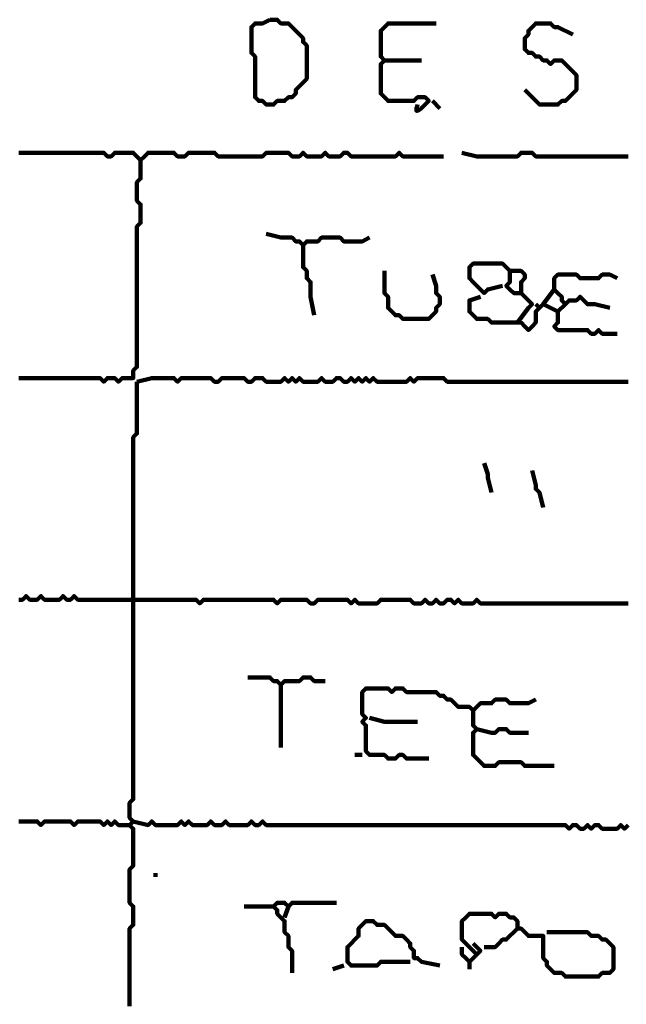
# Model space of a CAD drawing. Header units: metres. Extents: x 1959 to 4131, y 3282 to 4313.
# Tile 288 of 356: x 2429.96 to 2431.48, y 4296.8 to 4299.26. Entities that reach past the tile are written whole.
import ezdxf

# ---------------------------------------------------------------- set-up
doc = ezdxf.new("R2010")
doc.units = ezdxf.units.M
doc.layers.add('P', color=250, linetype='Continuous', lineweight=100)

msp = doc.modelspace()

# ---------------------------------------------------------------- linework, layer by layer
at = {"layer": 'P', "color": 0, "linetype": 'Continuous'}
for points in [[(2430.5863, 4299.2592), (2430.5956, 4299.2592), (2430.6048, 4299.2592), (2430.614, 4299.2499), (2430.6232, 4299.2499), (2430.6325, 4299.2499), (2430.6417, 4299.2407), (2430.6509, 4299.2315), (2430.6602, 4299.2223), (2430.6694, 4299.213), (2430.6694, 4299.2038), (2430.6786, 4299.1946), (2430.6786, 4299.1853), (2430.6786, 4299.1761), (2430.6786, 4299.1669), (2430.6786, 4299.1576), (2430.6786, 4299.1484), (2430.6786, 4299.1392), (2430.6786, 4299.1299), (2430.6786, 4299.1207), (2430.6786, 4299.1115), (2430.6694, 4299.1023), (2430.6602, 4299.093), (2430.6509, 4299.0838), (2430.6509, 4299.0746), (2430.6417, 4299.0653), (2430.6325, 4299.0653), (2430.6232, 4299.0561), (2430.614, 4299.0561), (2430.6048, 4299.0561), (2430.5956, 4299.0469), (2430.5863, 4299.0469), (2430.5771, 4299.0469), (2430.5679, 4299.0561), (2430.5586, 4299.0561), (2430.5494, 4299.0653), (2430.5494, 4299.0746), (2430.5494, 4299.0838), (2430.5494, 4299.093), (2430.5494, 4299.1023), (2430.5494, 4299.1115), (2430.5494, 4299.1207), (2430.5494, 4299.1299), (2430.5494, 4299.1392), (2430.5494, 4299.1484), (2430.5494, 4299.1576), (2430.5494, 4299.1669), (2430.5402, 4299.1761), (2430.5402, 4299.1853), (2430.5402, 4299.1946), (2430.5402, 4299.2038), (2430.5402, 4299.213), (2430.5402, 4299.2223), (2430.5402, 4299.2315), (2430.5402, 4299.2407), (2430.5494, 4299.2499), (2430.5586, 4299.2499), (2430.5679, 4299.2499), (2430.5863, 4299.2592)], [(2430.9556, 4299.0469), (2430.954, 4299.0423), (2430.9525, 4299.0392), (2430.9525, 4299.033), (2430.9525, 4299.0315), (2430.9556, 4299.0315), (2430.9586, 4299.033), (2430.9632, 4299.0361), (2430.9679, 4299.0407), (2430.9709, 4299.0438), (2430.974, 4299.0469), (2430.9832, 4299.0561), (2430.974, 4299.0653), (2430.9648, 4299.0653), (2430.9556, 4299.0653), (2430.9463, 4299.0561), (2430.9371, 4299.0561), (2430.9279, 4299.0561), (2430.9186, 4299.0561), (2430.9094, 4299.0561), (2430.9002, 4299.0561), (2430.8909, 4299.0561), (2430.8817, 4299.0561), (2430.8725, 4299.0653), (2430.8632, 4299.0746), (2430.8632, 4299.0838), (2430.8632, 4299.093), (2430.8632, 4299.1023), (2430.8632, 4299.1115), (2430.8632, 4299.1207), (2430.8632, 4299.1299), (2430.8632, 4299.1392), (2430.8632, 4299.1484), (2430.8725, 4299.1576), (2430.8632, 4299.1669), (2430.8632, 4299.1761), (2430.8632, 4299.1853), (2430.8632, 4299.1946), (2430.8632, 4299.2038), (2430.8632, 4299.213), (2430.8632, 4299.2223), (2430.8632, 4299.2315), (2430.8725, 4299.2407), (2430.8817, 4299.2499), (2430.8909, 4299.2499), (2430.9002, 4299.2499), (2430.9094, 4299.2499), (2430.9186, 4299.2499), (2430.9279, 4299.2499), (2430.9371, 4299.2499), (2430.9463, 4299.2499), (2430.9556, 4299.2499), (2430.9648, 4299.2499), (2431.0017, 4299.2499)], [(2431.2232, 4299.0838), (2431.2509, 4299.0561), (2431.2602, 4299.0469), (2431.2694, 4299.0469), (2431.2786, 4299.0469), (2431.2879, 4299.0469), (2431.2971, 4299.0469), (2431.3063, 4299.0469), (2431.3156, 4299.0561), (2431.3248, 4299.0561), (2431.334, 4299.0653), (2431.3432, 4299.0746), (2431.3525, 4299.0838), (2431.3525, 4299.093), (2431.3525, 4299.1023), (2431.3525, 4299.1115), (2431.3525, 4299.1207), (2431.3432, 4299.1299), (2431.334, 4299.1392), (2431.3248, 4299.1484), (2431.3156, 4299.1576), (2431.3063, 4299.1576), (2431.2971, 4299.1576), (2431.2879, 4299.1484), (2431.2786, 4299.1576), (2431.2694, 4299.1576), (2431.2602, 4299.1669), (2431.2509, 4299.1669), (2431.2417, 4299.1761), (2431.2325, 4299.1761), (2431.2232, 4299.1853), (2431.2232, 4299.1946), (2431.2232, 4299.2038), (2431.2232, 4299.213), (2431.2325, 4299.2223), (2431.2325, 4299.2315), (2431.2417, 4299.2407), (2431.2509, 4299.2499), (2431.2602, 4299.2499), (2431.2694, 4299.2499), (2431.2786, 4299.2499), (2431.2879, 4299.2499), (2431.2971, 4299.2407), (2431.3063, 4299.2407), (2431.3432, 4299.2223)], [(2430.8725, 4299.1576), (2430.9094, 4299.1576), (2430.9186, 4299.1576), (2430.9279, 4299.1576), (2430.9648, 4299.1576)], [(2430.9925, 4299.0561), (2431.0109, 4299.0376)], [(2429.9586, 4298.9269), (2429.9679, 4298.9269), (2429.9771, 4298.9269), (2429.9863, 4298.9269), (2429.9956, 4298.9269), (2430.0048, 4298.9269), (2430.014, 4298.9269), (2430.0232, 4298.9269), (2430.0325, 4298.9269), (2430.0417, 4298.9269), (2430.0509, 4298.9269), (2430.0602, 4298.9269), (2430.0694, 4298.9269), (2430.0786, 4298.9269), (2430.0879, 4298.9269), (2430.0971, 4298.9269), (2430.1063, 4298.9269), (2430.1156, 4298.9269), (2430.1248, 4298.9269), (2430.134, 4298.9269), (2430.1432, 4298.9269), (2430.1525, 4298.9269), (2430.1617, 4298.9269), (2430.1709, 4298.9269), (2430.1802, 4298.9176), (2430.1894, 4298.9176), (2430.1986, 4298.9269), (2430.2079, 4298.9269), (2430.2171, 4298.9269), (2430.2263, 4298.9269), (2430.2356, 4298.9269), (2430.2448, 4298.9269), (2430.254, 4298.9176), (2430.2632, 4298.9084), (2430.2725, 4298.9176), (2430.2817, 4298.9269), (2430.2909, 4298.9269), (2430.3002, 4298.9269), (2430.3094, 4298.9269), (2430.3186, 4298.9269), (2430.3279, 4298.9269), (2430.3371, 4298.9269), (2430.3463, 4298.9269), (2430.3556, 4298.9176), (2430.3648, 4298.9176), (2430.374, 4298.9176), (2430.3832, 4298.9269), (2430.3925, 4298.9269), (2430.4017, 4298.9269), (2430.4109, 4298.9269), (2430.4202, 4298.9269), (2430.4294, 4298.9269), (2430.4386, 4298.9269), (2430.4479, 4298.9269), (2430.4571, 4298.9176), (2430.4663, 4298.9176), (2430.4756, 4298.9176), (2430.4848, 4298.9176), (2430.494, 4298.9176), (2430.5032, 4298.9176), (2430.5125, 4298.9176), (2430.5217, 4298.9176), (2430.5309, 4298.9176), (2430.5402, 4298.9176), (2430.5494, 4298.9176), (2430.5586, 4298.9176), (2430.5679, 4298.9176), (2430.5771, 4298.9269), (2430.5863, 4298.9269), (2430.5956, 4298.9269), (2430.6048, 4298.9269), (2430.614, 4298.9269), (2430.6232, 4298.9269), (2430.6325, 4298.9269), (2430.6417, 4298.9176), (2430.6509, 4298.9176), (2430.6602, 4298.9176), (2430.6694, 4298.9269), (2430.6786, 4298.9176), (2430.6879, 4298.9176), (2430.6971, 4298.9176), (2430.7063, 4298.9176), (2430.7156, 4298.9176), (2430.7248, 4298.9269), (2430.734, 4298.9176), (2430.7432, 4298.9176), (2430.7525, 4298.9176), (2430.7617, 4298.9176), (2430.7709, 4298.9269), (2430.7802, 4298.9269), (2430.7894, 4298.9176), (2430.7986, 4298.9176), (2430.8079, 4298.9176), (2430.8171, 4298.9176), (2430.8263, 4298.9176), (2430.8356, 4298.9176), (2430.8448, 4298.9176), (2430.854, 4298.9176), (2430.8632, 4298.9176), (2430.8725, 4298.9176), (2430.8817, 4298.9176), (2430.8909, 4298.9176), (2430.9002, 4298.9176), (2430.9094, 4298.9269), (2430.9186, 4298.9176), (2430.9279, 4298.9176), (2430.9371, 4298.9176), (2430.9463, 4298.9176), (2430.9556, 4298.9176), (2430.9648, 4298.9176), (2430.974, 4298.9176), (2430.9832, 4298.9176), (2430.9925, 4298.9176), (2431.0202, 4298.9176)], [(2431.4817, 4298.9176), (2431.4725, 4298.9176), (2431.4632, 4298.9176), (2431.454, 4298.9176), (2431.4448, 4298.9176), (2431.4356, 4298.9176), (2431.4263, 4298.9176), (2431.4171, 4298.9176), (2431.4079, 4298.9176), (2431.3986, 4298.9176), (2431.3894, 4298.9176), (2431.3802, 4298.9176), (2431.3709, 4298.9176), (2431.3617, 4298.9176), (2431.3525, 4298.9176), (2431.3432, 4298.9176), (2431.334, 4298.9176), (2431.3248, 4298.9176), (2431.3156, 4298.9176), (2431.3063, 4298.9176), (2431.2971, 4298.9176), (2431.2879, 4298.9176), (2431.2786, 4298.9176), (2431.2694, 4298.9176), (2431.2602, 4298.9176), (2431.2509, 4298.9176), (2431.2417, 4298.9269), (2431.2325, 4298.9269), (2431.2232, 4298.9269), (2431.214, 4298.9269), (2431.2048, 4298.9176), (2431.1956, 4298.9176), (2431.1863, 4298.9176), (2431.1771, 4298.9176), (2431.1679, 4298.9176), (2431.1586, 4298.9176), (2431.1494, 4298.9176), (2431.1402, 4298.9176), (2431.1309, 4298.9176), (2431.1217, 4298.9176), (2431.1125, 4298.9176), (2431.1032, 4298.9176), (2431.0663, 4298.9269)], [(2429.9586, 4298.3638), (2429.9679, 4298.3638), (2429.9771, 4298.3638), (2429.9863, 4298.3638), (2429.9956, 4298.3638), (2430.0048, 4298.3638), (2430.014, 4298.3638), (2430.0232, 4298.3638), (2430.0325, 4298.3638), (2430.0417, 4298.3638), (2430.0509, 4298.3638), (2430.0602, 4298.3638), (2430.0694, 4298.3638), (2430.0786, 4298.3638), (2430.0879, 4298.3638), (2430.0971, 4298.3638), (2430.1063, 4298.3638), (2430.1156, 4298.3638), (2430.1248, 4298.3638), (2430.134, 4298.3638), (2430.1432, 4298.3638), (2430.1525, 4298.3638), (2430.1617, 4298.3638), (2430.1709, 4298.3546), (2430.1802, 4298.3638), (2430.1894, 4298.3638), (2430.1986, 4298.3638), (2430.2079, 4298.3546), (2430.2171, 4298.3638), (2430.2263, 4298.3638), (2430.2356, 4298.3638), (2430.2448, 4298.3638), (2430.2448, 4298.373), (2430.2448, 4298.3823), (2430.254, 4298.3915), (2430.254, 4298.4007), (2430.254, 4298.4099), (2430.254, 4298.4192), (2430.254, 4298.4284), (2430.254, 4298.4376), (2430.254, 4298.4469), (2430.254, 4298.4561), (2430.254, 4298.4653), (2430.254, 4298.4746), (2430.254, 4298.4838), (2430.254, 4298.493), (2430.254, 4298.5023), (2430.254, 4298.5115), (2430.254, 4298.5207), (2430.254, 4298.5299), (2430.254, 4298.5392), (2430.254, 4298.5484), (2430.254, 4298.5576), (2430.254, 4298.5669), (2430.254, 4298.5761), (2430.254, 4298.5853), (2430.254, 4298.5946), (2430.254, 4298.6038), (2430.254, 4298.613), (2430.254, 4298.6223), (2430.254, 4298.6315), (2430.254, 4298.6407), (2430.254, 4298.6499), (2430.254, 4298.6592), (2430.254, 4298.6684), (2430.254, 4298.6776), (2430.254, 4298.6869), (2430.254, 4298.6961), (2430.254, 4298.7053), (2430.254, 4298.7146), (2430.254, 4298.7238), (2430.254, 4298.733), (2430.254, 4298.7423), (2430.2632, 4298.7515), (2430.2632, 4298.7607), (2430.2632, 4298.7699), (2430.2632, 4298.7792), (2430.2632, 4298.7884), (2430.2632, 4298.7976), (2430.254, 4298.8069), (2430.254, 4298.8161), (2430.254, 4298.8253), (2430.254, 4298.8346), (2430.254, 4298.8438), (2430.254, 4298.853), (2430.2632, 4298.8623), (2430.2632, 4298.8715), (2430.2632, 4298.8807), (2430.2632, 4298.9084)], [(2430.5771, 4298.7238), (2430.614, 4298.7146), (2430.6232, 4298.7146), (2430.6325, 4298.7146), (2430.6417, 4298.7146), (2430.6509, 4298.7053), (2430.6602, 4298.7053), (2430.6694, 4298.6961), (2430.6786, 4298.7053), (2430.6879, 4298.7053), (2430.6971, 4298.7053), (2430.7063, 4298.7053), (2430.7156, 4298.7146), (2430.7248, 4298.7146), (2430.734, 4298.7146), (2430.7432, 4298.7146), (2430.7525, 4298.7146), (2430.7617, 4298.7146), (2430.7709, 4298.7053), (2430.7802, 4298.7053), (2430.7894, 4298.7053), (2430.7986, 4298.7053), (2430.8079, 4298.7053), (2430.8171, 4298.7053), (2430.8356, 4298.7146)], [(2430.6694, 4298.6961), (2430.6694, 4298.6592), (2430.6694, 4298.6499), (2430.6694, 4298.6407), (2430.6786, 4298.6315), (2430.6786, 4298.6223), (2430.6786, 4298.613), (2430.6879, 4298.6038), (2430.6879, 4298.5946), (2430.6879, 4298.5853), (2430.6879, 4298.5761), (2430.6879, 4298.5669), (2430.6971, 4298.5207)], [(2430.8725, 4298.6315), (2430.8725, 4298.5946), (2430.8725, 4298.5853), (2430.8725, 4298.5761), (2430.8817, 4298.5669), (2430.8817, 4298.5576), (2430.8817, 4298.5484), (2430.8817, 4298.5392), (2430.8909, 4298.5299), (2430.9002, 4298.5207), (2430.9094, 4298.5207), (2430.9186, 4298.5115), (2430.9279, 4298.5115), (2430.9371, 4298.5115), (2430.9463, 4298.5115), (2430.9556, 4298.5115), (2430.9648, 4298.5115), (2430.974, 4298.5115), (2430.9832, 4298.5115), (2430.9925, 4298.5207), (2431.0017, 4298.5299), (2431.0017, 4298.5392), (2431.0109, 4298.5484), (2431.0109, 4298.5576), (2431.0109, 4298.5669), (2431.0017, 4298.5761), (2431.0017, 4298.5853), (2431.0017, 4298.5946), (2430.9925, 4298.6223)], [(2431.1679, 4298.5946), (2431.1309, 4298.5853), (2431.1217, 4298.5761), (2431.1125, 4298.5853), (2431.1032, 4298.5946), (2431.094, 4298.6038), (2431.0848, 4298.613), (2431.0848, 4298.6223), (2431.0848, 4298.6315), (2431.0848, 4298.6407), (2431.094, 4298.6499), (2431.1032, 4298.6499), (2431.1125, 4298.6499), (2431.1217, 4298.6499), (2431.1309, 4298.6499), (2431.1402, 4298.6499), (2431.1494, 4298.6499), (2431.1586, 4298.6499), (2431.1679, 4298.6499), (2431.1771, 4298.6407), (2431.1863, 4298.6315), (2431.1956, 4298.6315), (2431.2048, 4298.6315), (2431.214, 4298.6315), (2431.2232, 4298.6223), (2431.2232, 4298.613), (2431.214, 4298.6038), (2431.214, 4298.5946), (2431.214, 4298.5853), (2431.214, 4298.5761), (2431.2048, 4298.5761), (2431.1956, 4298.5761), (2431.1863, 4298.5853), (2431.1771, 4298.5946), (2431.1863, 4298.6038), (2431.1863, 4298.613), (2431.1863, 4298.6315)], [(2431.4356, 4298.5392), (2431.3986, 4298.5484), (2431.3894, 4298.5484), (2431.3802, 4298.5484), (2431.3709, 4298.5576), (2431.3617, 4298.5669), (2431.3525, 4298.5576), (2431.3432, 4298.5576), (2431.334, 4298.5576), (2431.3248, 4298.5484), (2431.3156, 4298.5576), (2431.3156, 4298.5669), (2431.3063, 4298.5761), (2431.2971, 4298.5853), (2431.2971, 4298.5946), (2431.2971, 4298.6038), (2431.2971, 4298.613), (2431.3063, 4298.6223), (2431.3156, 4298.6223), (2431.3248, 4298.6223), (2431.334, 4298.6223), (2431.3432, 4298.6223), (2431.3525, 4298.6223), (2431.3617, 4298.613), (2431.3709, 4298.613), (2431.3802, 4298.613), (2431.3894, 4298.613), (2431.3986, 4298.613), (2431.4079, 4298.613), (2431.4171, 4298.6223), (2431.4263, 4298.6223), (2431.4356, 4298.6223), (2431.454, 4298.613)], [(2431.2971, 4298.5853), (2431.2694, 4298.5484), (2431.2602, 4298.5392), (2431.2509, 4298.5299), (2431.2509, 4298.5207), (2431.2509, 4298.5115), (2431.2509, 4298.5023), (2431.2417, 4298.493), (2431.2325, 4298.4838), (2431.2232, 4298.493), (2431.214, 4298.5023), (2431.2048, 4298.5023), (2431.1956, 4298.5023), (2431.1863, 4298.5023), (2431.1771, 4298.5023), (2431.1679, 4298.5023), (2431.1586, 4298.5023), (2431.1494, 4298.5023), (2431.1402, 4298.5023), (2431.1309, 4298.5115), (2431.1217, 4298.5115), (2431.1125, 4298.5115), (2431.1032, 4298.5115), (2431.094, 4298.5207), (2431.0848, 4298.5299), (2431.0848, 4298.5392), (2431.0848, 4298.5484), (2431.0848, 4298.5576), (2431.1125, 4298.5669)], [(2431.214, 4298.5761), (2431.2417, 4298.5484), (2431.2325, 4298.5392), (2431.2048, 4298.5023)], [(2431.2509, 4298.5484), (2431.2602, 4298.5392)], [(2431.2694, 4298.5484), (2431.3063, 4298.5299), (2431.3063, 4298.5207), (2431.3063, 4298.5115), (2431.3063, 4298.5023), (2431.2971, 4298.493), (2431.3063, 4298.4838), (2431.3156, 4298.4838), (2431.3248, 4298.4838), (2431.334, 4298.4838), (2431.3432, 4298.4838), (2431.3525, 4298.4838), (2431.3617, 4298.4838), (2431.3709, 4298.4838), (2431.3802, 4298.4838), (2431.3894, 4298.4746), (2431.3986, 4298.4746), (2431.4079, 4298.4838), (2431.4171, 4298.4746), (2431.4263, 4298.4746), (2431.454, 4298.4746)], [(2431.3248, 4298.5484), (2431.3063, 4298.5299)], [(2430.254, 4298.3546), (2430.2909, 4298.3638), (2430.3002, 4298.3638), (2430.3094, 4298.3638), (2430.3186, 4298.3638), (2430.3279, 4298.3638), (2430.3371, 4298.3638), (2430.3463, 4298.3638), (2430.3556, 4298.3546), (2430.3648, 4298.3638), (2430.374, 4298.3638), (2430.3832, 4298.3638), (2430.3925, 4298.3638), (2430.4017, 4298.3638), (2430.4109, 4298.3638), (2430.4202, 4298.3638), (2430.4294, 4298.3638), (2430.4386, 4298.3638), (2430.4479, 4298.3546), (2430.4571, 4298.3546), (2430.4663, 4298.3638), (2430.4756, 4298.3638), (2430.4848, 4298.3638), (2430.494, 4298.3638), (2430.5032, 4298.3638), (2430.5125, 4298.3638), (2430.5217, 4298.3638), (2430.5309, 4298.3546), (2430.5402, 4298.3546), (2430.5494, 4298.3638), (2430.5586, 4298.3638), (2430.5679, 4298.3638), (2430.5771, 4298.3546), (2430.5863, 4298.3546), (2430.5956, 4298.3546), (2430.6048, 4298.3546), (2430.614, 4298.3546), (2430.6232, 4298.3638), (2430.6325, 4298.3546), (2430.6417, 4298.3638), (2430.6509, 4298.3546), (2430.6602, 4298.3638), (2430.6694, 4298.3546), (2430.6786, 4298.3546), (2430.6879, 4298.3546), (2430.6971, 4298.3546), (2430.7063, 4298.3546), (2430.7156, 4298.3638), (2430.7248, 4298.3546), (2430.734, 4298.3546), (2430.7432, 4298.3546), (2430.7525, 4298.3638), (2430.7617, 4298.3638), (2430.7709, 4298.3546), (2430.7802, 4298.3546), (2430.7894, 4298.3638), (2430.7986, 4298.3546), (2430.8079, 4298.3638), (2430.8171, 4298.3546), (2430.8263, 4298.3638), (2430.8356, 4298.3546), (2430.8448, 4298.3638), (2430.854, 4298.3546), (2430.8632, 4298.3546), (2430.8725, 4298.3546), (2430.8817, 4298.3546), (2430.8909, 4298.3546), (2430.9002, 4298.3546), (2430.9094, 4298.3546), (2430.9186, 4298.3546), (2430.9279, 4298.3546), (2430.9371, 4298.3638), (2430.9463, 4298.3546), (2430.9556, 4298.3638), (2430.9648, 4298.3638), (2430.974, 4298.3638), (2430.9832, 4298.3638), (2430.9925, 4298.3638), (2431.0017, 4298.3638), (2431.0109, 4298.3638), (2431.0202, 4298.3638), (2431.0294, 4298.3546), (2431.0386, 4298.3546), (2431.0479, 4298.3546), (2431.0571, 4298.3546), (2431.0663, 4298.3546), (2431.0756, 4298.3546), (2431.0848, 4298.3546), (2431.094, 4298.3546), (2431.1032, 4298.3546), (2431.1125, 4298.3546), (2431.1217, 4298.3546), (2431.1309, 4298.3546), (2431.1402, 4298.3546), (2431.1494, 4298.3546), (2431.1586, 4298.3546), (2431.1679, 4298.3546), (2431.1771, 4298.3546), (2431.1863, 4298.3546), (2431.1956, 4298.3546), (2431.2048, 4298.3546), (2431.214, 4298.3546), (2431.2232, 4298.3546), (2431.2325, 4298.3546), (2431.2417, 4298.3546), (2431.2509, 4298.3546), (2431.2602, 4298.3546), (2431.2694, 4298.3546), (2431.2786, 4298.3546), (2431.2879, 4298.3546), (2431.2971, 4298.3546), (2431.3063, 4298.3546), (2431.3156, 4298.3546), (2431.3248, 4298.3546), (2431.334, 4298.3546), (2431.3432, 4298.3546), (2431.3525, 4298.3546), (2431.3617, 4298.3546), (2431.3709, 4298.3546), (2431.3802, 4298.3546), (2431.3894, 4298.3546), (2431.3986, 4298.3546), (2431.4079, 4298.3546), (2431.4171, 4298.3546), (2431.4263, 4298.3546), (2431.4356, 4298.3546), (2431.4448, 4298.3546), (2431.454, 4298.3546), (2431.4632, 4298.3546), (2431.4725, 4298.3546), (2431.4817, 4298.3546)], [(2430.254, 4298.3546), (2430.254, 4298.3176), (2430.254, 4298.3084), (2430.254, 4298.2992), (2430.254, 4298.2899), (2430.254, 4298.2807), (2430.254, 4298.2715), (2430.254, 4298.2623), (2430.254, 4298.253), (2430.254, 4298.2438), (2430.254, 4298.2346), (2430.254, 4298.2253), (2430.2448, 4298.2161), (2430.2448, 4298.2069), (2430.2448, 4298.1976), (2430.2448, 4298.1884), (2430.2448, 4298.1792), (2430.2448, 4298.1699), (2430.2448, 4298.1607), (2430.2448, 4298.1515), (2430.2448, 4298.1423), (2430.2448, 4298.133), (2430.2448, 4298.1238), (2430.2448, 4298.1146), (2430.2448, 4298.1053), (2430.2448, 4298.0961), (2430.2448, 4298.0869), (2430.2448, 4298.0776), (2430.2448, 4298.0684), (2430.2448, 4298.0592), (2430.2448, 4298.0499), (2430.2448, 4298.0407), (2430.2448, 4298.0315), (2430.2448, 4298.0223), (2430.2448, 4298.013), (2430.2448, 4298.0038), (2430.2448, 4297.9946), (2430.2448, 4297.9853), (2430.2448, 4297.9761), (2430.2448, 4297.9669), (2430.2448, 4297.9576), (2430.2448, 4297.9484), (2430.2448, 4297.9392), (2430.2448, 4297.9299), (2430.2448, 4297.9207), (2430.2448, 4297.9115), (2430.2448, 4297.9023), (2430.2448, 4297.893), (2430.2448, 4297.8838), (2430.2448, 4297.8746), (2430.2448, 4297.8653), (2430.2448, 4297.8561), (2430.2448, 4297.8469), (2430.2448, 4297.8376), (2430.2448, 4297.8284), (2430.2448, 4297.8192), (2430.2448, 4297.8099), (2430.2448, 4297.8007), (2430.2448, 4297.7915), (2430.2448, 4297.7823), (2430.2448, 4297.773), (2430.2448, 4297.7638), (2430.2448, 4297.7546), (2430.2448, 4297.7453), (2430.2448, 4297.7361), (2430.2448, 4297.7269), (2430.2448, 4297.7176), (2430.2448, 4297.7084), (2430.2448, 4297.6992), (2430.2448, 4297.6899), (2430.2448, 4297.6807), (2430.2448, 4297.6715), (2430.2448, 4297.6623), (2430.2448, 4297.653), (2430.2448, 4297.6438), (2430.2448, 4297.6346), (2430.2448, 4297.6253), (2430.2448, 4297.6161), (2430.2448, 4297.6069), (2430.2448, 4297.5976), (2430.2448, 4297.5884), (2430.2448, 4297.5792), (2430.2448, 4297.5699), (2430.2448, 4297.5607), (2430.2448, 4297.5515), (2430.2448, 4297.5423), (2430.2448, 4297.533), (2430.2448, 4297.5238), (2430.2448, 4297.5146), (2430.2448, 4297.5053), (2430.2448, 4297.4961), (2430.2448, 4297.4869), (2430.2448, 4297.4776), (2430.2448, 4297.4684), (2430.2448, 4297.4592), (2430.2448, 4297.4499), (2430.2448, 4297.4407), (2430.2448, 4297.4315), (2430.2448, 4297.4223), (2430.2448, 4297.413), (2430.2448, 4297.4038), (2430.2448, 4297.3946), (2430.2448, 4297.3853), (2430.2448, 4297.3761), (2430.2448, 4297.3669), (2430.2448, 4297.3576), (2430.2448, 4297.3484), (2430.2448, 4297.3392), (2430.2448, 4297.3299), (2430.2448, 4297.3207), (2430.2448, 4297.3115), (2430.2356, 4297.3023), (2430.2356, 4297.293), (2430.2356, 4297.2838), (2430.2356, 4297.2746), (2430.2356, 4297.2653), (2430.2448, 4297.2561), (2430.2356, 4297.2469), (2430.2448, 4297.2376), (2430.2448, 4297.2284), (2430.2448, 4297.2192), (2430.2448, 4297.2099), (2430.2448, 4297.2007), (2430.2448, 4297.1915), (2430.2448, 4297.1823), (2430.2448, 4297.173), (2430.2448, 4297.1638), (2430.2448, 4297.1546), (2430.2448, 4297.1453), (2430.2356, 4297.1361), (2430.2356, 4297.1269), (2430.2356, 4297.1176), (2430.2356, 4297.1084), (2430.2356, 4297.0992), (2430.2356, 4297.0899), (2430.2356, 4297.0807), (2430.2356, 4297.0715), (2430.2356, 4297.0623), (2430.2356, 4297.053), (2430.2448, 4297.0438), (2430.2448, 4297.0346), (2430.2448, 4297.0253), (2430.2448, 4297.0161), (2430.2448, 4297.0069), (2430.2448, 4296.9976), (2430.2356, 4296.9884), (2430.2356, 4296.9792), (2430.2356, 4296.9699), (2430.2356, 4296.9607), (2430.2356, 4296.9515), (2430.2356, 4296.9423), (2430.2356, 4296.933), (2430.2356, 4296.9238), (2430.2356, 4296.9146), (2430.2356, 4296.9053), (2430.2356, 4296.8961), (2430.2356, 4296.8869), (2430.2356, 4296.8776), (2430.2356, 4296.8684), (2430.2356, 4296.8592), (2430.2356, 4296.8499), (2430.2356, 4296.8407), (2430.2356, 4296.8315), (2430.2356, 4296.8223), (2430.2356, 4296.813), (2430.2356, 4296.8038), (2430.2356, 4296.7946)], [(2431.1217, 4298.1515), (2431.1309, 4298.1238), (2431.1309, 4298.1146), (2431.1402, 4298.0776)], [(2431.2417, 4298.133), (2431.2509, 4298.0961), (2431.2509, 4298.0869), (2431.2602, 4298.0776), (2431.2694, 4298.0407)], [(2431.4817, 4297.8007), (2431.4725, 4297.8007), (2431.4632, 4297.8007), (2431.454, 4297.8007), (2431.4448, 4297.8007), (2431.4356, 4297.8007), (2431.4263, 4297.8007), (2431.4171, 4297.8007), (2431.4079, 4297.8007), (2431.3986, 4297.8007), (2431.3894, 4297.8007), (2431.3802, 4297.8007), (2431.3709, 4297.8007), (2431.3617, 4297.8007), (2431.3525, 4297.8007), (2431.3432, 4297.8007), (2431.334, 4297.8007), (2431.3248, 4297.8007), (2431.3156, 4297.8007), (2431.3063, 4297.8007), (2431.2971, 4297.8007), (2431.2879, 4297.8007), (2431.2786, 4297.8007), (2431.2694, 4297.8007), (2431.2602, 4297.8007), (2431.2509, 4297.8007), (2431.2417, 4297.8007), (2431.2325, 4297.8007), (2431.2232, 4297.8007), (2431.214, 4297.8007), (2431.2048, 4297.8007), (2431.1956, 4297.8007), (2431.1863, 4297.8007), (2431.1771, 4297.8007), (2431.1679, 4297.8007), (2431.1586, 4297.8007), (2431.1494, 4297.8007), (2431.1402, 4297.8007), (2431.1309, 4297.8007), (2431.1217, 4297.8007), (2431.1125, 4297.8007), (2431.1032, 4297.8099), (2431.094, 4297.8007), (2431.0848, 4297.8007), (2431.0756, 4297.8007), (2431.0663, 4297.8007), (2431.0571, 4297.8099), (2431.0479, 4297.8007), (2431.0386, 4297.8099), (2431.0294, 4297.8099), (2431.0202, 4297.8007), (2431.0109, 4297.8007), (2431.0017, 4297.8099), (2430.9925, 4297.8007), (2430.9832, 4297.8007), (2430.974, 4297.8099), (2430.9648, 4297.8007), (2430.9556, 4297.8007), (2430.9463, 4297.8007), (2430.9371, 4297.8099), (2430.9279, 4297.8099), (2430.9186, 4297.8099), (2430.9094, 4297.8099), (2430.9002, 4297.8099), (2430.8909, 4297.8099), (2430.8817, 4297.8099), (2430.8725, 4297.8099), (2430.8632, 4297.8099), (2430.854, 4297.8007), (2430.8448, 4297.8007), (2430.8356, 4297.8007), (2430.8263, 4297.8007), (2430.8171, 4297.8007), (2430.8079, 4297.8007), (2430.7986, 4297.8099), (2430.7894, 4297.8007), (2430.7802, 4297.8099), (2430.7709, 4297.8099), (2430.7617, 4297.8099), (2430.7525, 4297.8099), (2430.7432, 4297.8099), (2430.734, 4297.8099), (2430.7248, 4297.8099), (2430.7156, 4297.8099), (2430.7063, 4297.8099), (2430.6971, 4297.8007), (2430.6879, 4297.8007), (2430.6786, 4297.8099), (2430.6694, 4297.8099), (2430.6602, 4297.8099), (2430.6509, 4297.8099), (2430.6417, 4297.8099), (2430.6325, 4297.8099), (2430.6232, 4297.8099), (2430.614, 4297.8099), (2430.6048, 4297.8007), (2430.5956, 4297.8099), (2430.5863, 4297.8099), (2430.5771, 4297.8099), (2430.5679, 4297.8099), (2430.5586, 4297.8099), (2430.5494, 4297.8099), (2430.5402, 4297.8099), (2430.5309, 4297.8099), (2430.5217, 4297.8099), (2430.5125, 4297.8099), (2430.5032, 4297.8099), (2430.494, 4297.8099), (2430.4848, 4297.8099), (2430.4756, 4297.8099), (2430.4663, 4297.8099), (2430.4571, 4297.8099), (2430.4479, 4297.8099), (2430.4386, 4297.8099), (2430.4294, 4297.8099), (2430.4202, 4297.8099), (2430.4109, 4297.8007), (2430.4017, 4297.8099), (2430.3925, 4297.8099), (2430.3832, 4297.8099), (2430.374, 4297.8099), (2430.3648, 4297.8099), (2430.3556, 4297.8099), (2430.3463, 4297.8099), (2430.3371, 4297.8099), (2430.3279, 4297.8099), (2430.3186, 4297.8099), (2430.3094, 4297.8099), (2430.3002, 4297.8099), (2430.2909, 4297.8099), (2430.2817, 4297.8099), (2430.2725, 4297.8099), (2430.2632, 4297.8099), (2430.254, 4297.8099), (2430.2448, 4297.8099), (2430.2356, 4297.8099), (2430.2263, 4297.8099), (2430.2171, 4297.8099), (2430.2079, 4297.8099), (2430.1986, 4297.8099), (2430.1894, 4297.8099), (2430.1802, 4297.8099), (2430.1709, 4297.8099), (2430.1617, 4297.8099), (2430.1525, 4297.8099), (2430.1432, 4297.8099), (2430.134, 4297.8099), (2430.1248, 4297.8099), (2430.1156, 4297.8099), (2430.1063, 4297.8099), (2430.0971, 4297.8192), (2430.0879, 4297.8099), (2430.0786, 4297.8099), (2430.0694, 4297.8192), (2430.0602, 4297.8099), (2430.0509, 4297.8099), (2430.0417, 4297.8099), (2430.0325, 4297.8099), (2430.0232, 4297.8099), (2430.014, 4297.8192), (2430.0048, 4297.8099), (2429.9956, 4297.8099), (2429.9863, 4297.8099), (2429.9771, 4297.8192), (2429.9679, 4297.8099), (2429.9586, 4297.8099)], [(2430.5309, 4297.6161), (2430.5679, 4297.6161), (2430.5771, 4297.6161), (2430.5863, 4297.6161), (2430.5956, 4297.6069), (2430.6048, 4297.6069), (2430.614, 4297.5976), (2430.6232, 4297.6069), (2430.6325, 4297.6069), (2430.6417, 4297.6069), (2430.6509, 4297.6069), (2430.6602, 4297.6069), (2430.6694, 4297.6161), (2430.6786, 4297.6161), (2430.6879, 4297.6161), (2430.6971, 4297.6069), (2430.7248, 4297.6069)], [(2430.614, 4297.5976), (2430.614, 4297.5607), (2430.614, 4297.5515), (2430.614, 4297.5423), (2430.614, 4297.533), (2430.614, 4297.5238), (2430.614, 4297.5146), (2430.614, 4297.5053), (2430.614, 4297.4961), (2430.614, 4297.4869), (2430.614, 4297.4776), (2430.614, 4297.4684), (2430.614, 4297.4407)], [(2430.9832, 4297.413), (2430.9463, 4297.413), (2430.9371, 4297.413), (2430.9279, 4297.413), (2430.9186, 4297.4223), (2430.9094, 4297.4223), (2430.9002, 4297.413), (2430.8909, 4297.413), (2430.8817, 4297.413), (2430.8725, 4297.4223), (2430.8632, 4297.4223), (2430.854, 4297.4223), (2430.8448, 4297.4223), (2430.8356, 4297.4223), (2430.8263, 4297.4315), (2430.8263, 4297.4407), (2430.8263, 4297.4499), (2430.8263, 4297.4592), (2430.8263, 4297.4684), (2430.8263, 4297.4776), (2430.8263, 4297.4869), (2430.8263, 4297.4961), (2430.8171, 4297.5053), (2430.8263, 4297.5146), (2430.8171, 4297.5238), (2430.8171, 4297.533), (2430.8171, 4297.5423), (2430.8171, 4297.5515), (2430.8171, 4297.5607), (2430.8171, 4297.5699), (2430.8171, 4297.5792), (2430.8263, 4297.5884), (2430.8356, 4297.5884), (2430.8448, 4297.5884), (2430.854, 4297.5884), (2430.8632, 4297.5884), (2430.8725, 4297.5884), (2430.8817, 4297.5884), (2430.8909, 4297.5792), (2430.9002, 4297.5884), (2430.9094, 4297.5884), (2430.9186, 4297.5884), (2430.9279, 4297.5792), (2430.9371, 4297.5792), (2430.9463, 4297.5792), (2430.9556, 4297.5792), (2430.9648, 4297.5792), (2430.974, 4297.5792), (2430.9832, 4297.5792), (2430.9925, 4297.5792), (2431.0017, 4297.5792), (2431.0109, 4297.5699), (2431.0202, 4297.5699), (2431.0294, 4297.5607), (2431.0386, 4297.5607), (2431.0479, 4297.5515), (2431.0571, 4297.5423), (2431.0663, 4297.5423), (2431.0756, 4297.5423), (2431.0848, 4297.5423), (2431.094, 4297.533), (2431.1032, 4297.5423), (2431.1125, 4297.5515), (2431.1217, 4297.5515), (2431.1309, 4297.5515), (2431.1402, 4297.5515), (2431.1494, 4297.5607), (2431.1586, 4297.5607), (2431.1679, 4297.5607), (2431.1771, 4297.5607), (2431.1863, 4297.5515), (2431.1956, 4297.5515), (2431.2048, 4297.5515), (2431.214, 4297.5515), (2431.2232, 4297.5515), (2431.2325, 4297.5515), (2431.2509, 4297.5607)], [(2431.094, 4297.533), (2431.094, 4297.4961), (2431.1032, 4297.4869), (2431.094, 4297.4776), (2431.094, 4297.4684), (2431.094, 4297.4592), (2431.094, 4297.4499), (2431.094, 4297.4407), (2431.094, 4297.4315), (2431.094, 4297.4223), (2431.1032, 4297.413), (2431.1125, 4297.4038), (2431.1217, 4297.3946), (2431.1309, 4297.3946), (2431.1402, 4297.3946), (2431.1494, 4297.3946), (2431.1586, 4297.4038), (2431.1679, 4297.4038), (2431.1771, 4297.4038), (2431.1863, 4297.4038), (2431.1956, 4297.4038), (2431.2048, 4297.4038), (2431.214, 4297.4038), (2431.2232, 4297.3946), (2431.2325, 4297.3946), (2431.2417, 4297.3946), (2431.2509, 4297.3946), (2431.2602, 4297.3946), (2431.2971, 4297.3946)], [(2430.8356, 4297.5146), (2430.8725, 4297.5053), (2430.8817, 4297.5053), (2430.8909, 4297.5053), (2430.9002, 4297.5053), (2430.9094, 4297.5053), (2430.9186, 4297.5053), (2430.9279, 4297.5053), (2430.9556, 4297.5053)], [(2431.1032, 4297.4869), (2431.1402, 4297.4776), (2431.1494, 4297.4776), (2431.1586, 4297.4869), (2431.1679, 4297.4869), (2431.1771, 4297.4869), (2431.1863, 4297.4776), (2431.1956, 4297.4776), (2431.2325, 4297.4776)], [(2430.7986, 4297.4223), (2430.8171, 4297.4223)], [(2429.9586, 4297.2561), (2429.9679, 4297.2561), (2429.9771, 4297.2561), (2429.9863, 4297.2561), (2429.9956, 4297.2561), (2430.0048, 4297.2561), (2430.014, 4297.2469), (2430.0232, 4297.2561), (2430.0325, 4297.2561), (2430.0417, 4297.2561), (2430.0509, 4297.2561), (2430.0602, 4297.2561), (2430.0694, 4297.2561), (2430.0786, 4297.2561), (2430.0879, 4297.2561), (2430.0971, 4297.2469), (2430.1063, 4297.2561), (2430.1156, 4297.2561), (2430.1248, 4297.2561), (2430.134, 4297.2561), (2430.1432, 4297.2561), (2430.1525, 4297.2561), (2430.1617, 4297.2561), (2430.1709, 4297.2469), (2430.1802, 4297.2561), (2430.1894, 4297.2469), (2430.1986, 4297.2561), (2430.2079, 4297.2469), (2430.2356, 4297.2469)], [(2430.2448, 4297.2561), (2430.2817, 4297.2469), (2430.2909, 4297.2561), (2430.3002, 4297.2469), (2430.3094, 4297.2469), (2430.3186, 4297.2469), (2430.3279, 4297.2469), (2430.3371, 4297.2469), (2430.3463, 4297.2469), (2430.3556, 4297.2469), (2430.3648, 4297.2561), (2430.374, 4297.2469), (2430.3832, 4297.2561), (2430.3925, 4297.2469), (2430.4017, 4297.2469), (2430.4109, 4297.2469), (2430.4202, 4297.2469), (2430.4294, 4297.2469), (2430.4386, 4297.2561), (2430.4479, 4297.2469), (2430.4571, 4297.2469), (2430.4663, 4297.2469), (2430.4756, 4297.2561), (2430.4848, 4297.2469), (2430.494, 4297.2469), (2430.5032, 4297.2469), (2430.5125, 4297.2469), (2430.5217, 4297.2469), (2430.5309, 4297.2469), (2430.5402, 4297.2561), (2430.5494, 4297.2469), (2430.5586, 4297.2469), (2430.5679, 4297.2561), (2430.5771, 4297.2469), (2430.5863, 4297.2469), (2430.5956, 4297.2469), (2430.6048, 4297.2469), (2430.614, 4297.2469), (2430.6232, 4297.2469), (2430.6325, 4297.2469), (2430.6417, 4297.2469), (2430.6509, 4297.2469), (2430.6602, 4297.2469), (2430.6694, 4297.2469), (2430.6786, 4297.2469), (2430.6879, 4297.2469), (2430.6971, 4297.2469), (2430.7063, 4297.2469), (2430.7156, 4297.2469), (2430.7248, 4297.2469), (2430.734, 4297.2469), (2430.7432, 4297.2469), (2430.7525, 4297.2469), (2430.7617, 4297.2469), (2430.7709, 4297.2469), (2430.7802, 4297.2469), (2430.7894, 4297.2469), (2430.7986, 4297.2469), (2430.8079, 4297.2469), (2430.8171, 4297.2469), (2430.8263, 4297.2469), (2430.8356, 4297.2469), (2430.8448, 4297.2469), (2430.854, 4297.2469), (2430.8632, 4297.2469), (2430.8725, 4297.2469), (2430.8817, 4297.2469), (2430.8909, 4297.2469), (2430.9002, 4297.2469), (2430.9094, 4297.2469), (2430.9186, 4297.2469), (2430.9279, 4297.2469), (2430.9371, 4297.2469), (2430.9463, 4297.2469), (2430.9556, 4297.2469), (2430.9648, 4297.2469), (2430.974, 4297.2469), (2430.9832, 4297.2469), (2430.9925, 4297.2469), (2431.0017, 4297.2469), (2431.0109, 4297.2469), (2431.0202, 4297.2469), (2431.0294, 4297.2469), (2431.0386, 4297.2469), (2431.0479, 4297.2469), (2431.0571, 4297.2469), (2431.0663, 4297.2469), (2431.0756, 4297.2469), (2431.0848, 4297.2469), (2431.094, 4297.2469), (2431.1032, 4297.2469), (2431.1125, 4297.2469), (2431.1217, 4297.2469), (2431.1309, 4297.2469), (2431.1402, 4297.2469), (2431.1494, 4297.2469), (2431.1586, 4297.2469), (2431.1679, 4297.2469), (2431.1771, 4297.2469), (2431.1863, 4297.2469), (2431.1956, 4297.2469), (2431.2048, 4297.2469), (2431.214, 4297.2469), (2431.2232, 4297.2469), (2431.2325, 4297.2469), (2431.2417, 4297.2469), (2431.2509, 4297.2469), (2431.2602, 4297.2469), (2431.2694, 4297.2469), (2431.2786, 4297.2469), (2431.2879, 4297.2469), (2431.2971, 4297.2469), (2431.3063, 4297.2469), (2431.3156, 4297.2469), (2431.3248, 4297.2469), (2431.334, 4297.2376), (2431.3432, 4297.2469), (2431.3525, 4297.2469), (2431.3617, 4297.2376), (2431.3709, 4297.2376), (2431.3802, 4297.2469), (2431.3894, 4297.2376), (2431.3986, 4297.2469), (2431.4079, 4297.2469), (2431.4171, 4297.2376), (2431.4263, 4297.2376), (2431.4356, 4297.2376), (2431.4448, 4297.2376), (2431.454, 4297.2376), (2431.4632, 4297.2469), (2431.4725, 4297.2376), (2431.4817, 4297.2469)], [(2430.3002, 4297.1269), (2430.3002, 4297.1176)], [(2430.5217, 4297.0438), (2430.5494, 4297.0438), (2430.5586, 4297.0438), (2430.5956, 4297.0438)], [(2430.6417, 4296.8776), (2430.6417, 4296.9146), (2430.6417, 4296.9238), (2430.6417, 4296.933), (2430.6325, 4296.9423), (2430.6325, 4296.9515), (2430.6325, 4296.9607), (2430.6325, 4296.9699), (2430.6232, 4296.9792), (2430.6232, 4296.9884), (2430.6232, 4296.9976), (2430.6232, 4297.0069), (2430.614, 4297.0161), (2430.6048, 4297.0253), (2430.6048, 4297.0346), (2430.5956, 4297.0438), (2430.6048, 4297.053), (2430.614, 4297.053), (2430.6232, 4297.053), (2430.6325, 4297.0438), (2430.6417, 4297.053), (2430.6509, 4297.053), (2430.6602, 4297.053), (2430.6694, 4297.053), (2430.6786, 4297.053), (2430.6879, 4297.053), (2430.6971, 4297.053), (2430.7063, 4297.053), (2430.7525, 4297.053)], [(2430.6325, 4297.0438), (2430.6232, 4297.0161)], [(2430.9371, 4296.9053), (2430.9002, 4296.9053), (2430.8909, 4296.9053), (2430.8817, 4296.9053), (2430.8725, 4296.9053), (2430.8632, 4296.9053), (2430.854, 4296.8961), (2430.8448, 4296.8961), (2430.8356, 4296.8961), (2430.8263, 4296.8961), (2430.8171, 4296.8961), (2430.8079, 4296.8961), (2430.7986, 4296.8961), (2430.7894, 4296.8961), (2430.7802, 4296.9053), (2430.7802, 4296.9146), (2430.7802, 4296.9238), (2430.7802, 4296.933), (2430.7802, 4296.9423), (2430.7894, 4296.9515), (2430.7986, 4296.9607), (2430.8079, 4296.9699), (2430.8079, 4296.9792), (2430.8079, 4296.9884), (2430.8171, 4296.9976), (2430.8263, 4297.0069), (2430.8356, 4297.0069), (2430.8448, 4297.0069), (2430.854, 4296.9976), (2430.8632, 4296.9976), (2430.8725, 4296.9976), (2430.8817, 4296.9884), (2430.8909, 4296.9792), (2430.9002, 4296.9699), (2430.9094, 4296.9699), (2430.9186, 4296.9699), (2430.9279, 4296.9607), (2430.9371, 4296.9515), (2430.9371, 4296.9423), (2430.9463, 4296.933), (2430.9463, 4296.9238), (2430.9463, 4296.9146), (2430.9556, 4296.9146), (2430.9648, 4296.9053), (2431.0109, 4296.8961)], [(2431.094, 4296.9515), (2431.1125, 4296.933), (2431.1032, 4296.9238), (2431.094, 4296.933), (2431.0848, 4296.9423), (2431.0756, 4296.9515), (2431.0663, 4296.9607), (2431.0663, 4296.9699), (2431.0663, 4296.9792), (2431.0663, 4296.9884), (2431.0663, 4296.9976), (2431.0663, 4297.0069), (2431.0756, 4297.0161), (2431.0848, 4297.0253), (2431.094, 4297.0253), (2431.1032, 4297.0253), (2431.1125, 4297.0253), (2431.1217, 4297.0253), (2431.1309, 4297.0253), (2431.1402, 4297.0253), (2431.1494, 4297.0161), (2431.1586, 4297.0253), (2431.1679, 4297.0253), (2431.1771, 4297.0253), (2431.1863, 4297.0161), (2431.1956, 4297.0161), (2431.2048, 4297.0069), (2431.2048, 4296.9976), (2431.2048, 4296.9884), (2431.214, 4296.9884), (2431.2232, 4296.9792), (2431.2325, 4296.9699), (2431.2417, 4296.9699), (2431.2509, 4296.9699), (2431.2602, 4296.9699), (2431.2694, 4296.9699), (2431.2694, 4296.9607), (2431.2694, 4296.9515), (2431.2694, 4296.9423), (2431.2694, 4296.933), (2431.2694, 4296.9238), (2431.2694, 4296.9146), (2431.2786, 4296.9053), (2431.2786, 4296.8961), (2431.2879, 4296.8869), (2431.2971, 4296.8776), (2431.3063, 4296.8776), (2431.3156, 4296.8776), (2431.3248, 4296.8684), (2431.334, 4296.8684), (2431.3432, 4296.8684), (2431.3525, 4296.8684), (2431.3617, 4296.8684), (2431.3709, 4296.8684), (2431.3802, 4296.8684), (2431.3894, 4296.8684), (2431.3986, 4296.8684), (2431.4079, 4296.8684), (2431.4171, 4296.8776), (2431.4263, 4296.8776), (2431.4356, 4296.8776), (2431.4448, 4296.8869), (2431.4448, 4296.8961), (2431.4448, 4296.9053), (2431.4448, 4296.9146), (2431.4448, 4296.9238), (2431.4448, 4296.933), (2431.4448, 4296.9423), (2431.4356, 4296.9515), (2431.4263, 4296.9607), (2431.4171, 4296.9607), (2431.4079, 4296.9699), (2431.3986, 4296.9699), (2431.3894, 4296.9699), (2431.3802, 4296.9792), (2431.3709, 4296.9792), (2431.3617, 4296.9792), (2431.3525, 4296.9792), (2431.3432, 4296.9792), (2431.334, 4296.9792), (2431.3248, 4296.9792), (2431.3156, 4296.9792), (2431.3063, 4296.9792), (2431.2971, 4296.9792), (2431.2786, 4296.9792)], [(2431.2048, 4296.9884), (2431.1771, 4296.9607), (2431.1679, 4296.9607), (2431.1586, 4296.9515), (2431.1494, 4296.9423), (2431.1402, 4296.9423), (2431.1217, 4296.9423)], [(2431.0663, 4296.9423), (2431.0663, 4296.9238), (2431.0756, 4296.9146), (2431.0848, 4296.9053), (2431.1032, 4296.9238)], [(2430.7432, 4296.8869), (2430.7709, 4296.8961)], [(2431.0848, 4296.9053), (2431.0848, 4296.8869)]]:
    msp.add_lwpolyline(points, dxfattribs=at)

doc.saveas('drawing.dxf')
